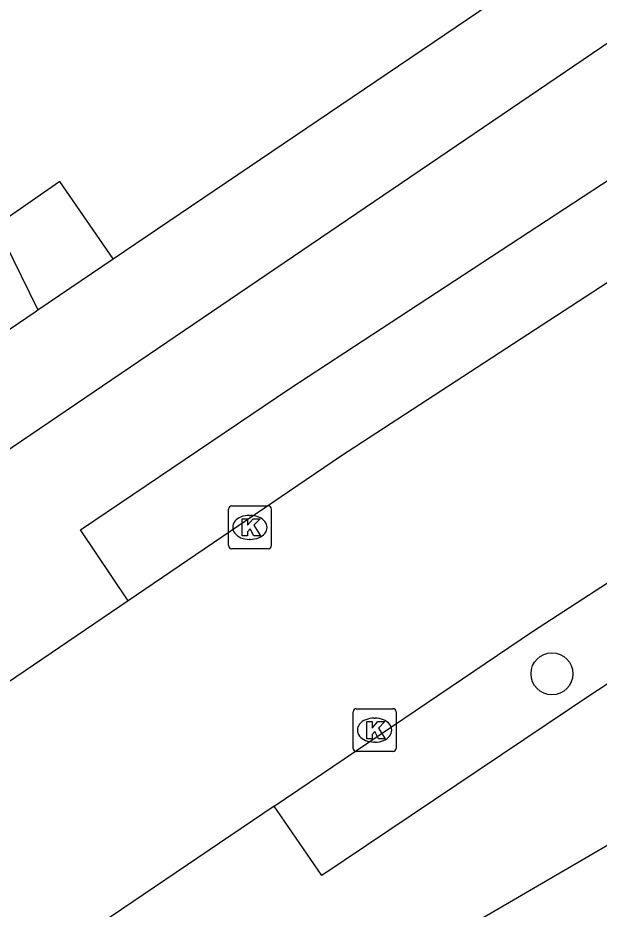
# Model space of a CAD drawing. Extents: x 160037 to 160839, y 385326 to 386441.
# Drawn here: x 160319.39 to 160332.95, y 386009.62 to 386030.43 of the extents above; entities that cross this region are included whole.
import ezdxf

# ---------------------------------------------------------------- set-up
doc = ezdxf.new("R2010")
doc.units = 0
for name, color, linetype in [('IMGEO_Boom', 7, 'Continuous'), ('IMGEO_Kolk', 7, 'Continuous'), ('IMGEO_Pand', 7, 'Continuous'), ('IMGEO_Rijbaan_lokaal_open', 7, 'Continuous'), ('IMGEO_Voetpad_open', 7, 'Continuous')]:
    doc.layers.add(name, color=color, linetype=linetype)

msp = doc.modelspace()

# ---------------------------------------------------------------- linework, layer by layer
at = {"layer": 'IMGEO_Boom'}
msp.add_circle((160331.853, 386015.117), 0.489, dxfattribs=at)
at = {"layer": 'IMGEO_Kolk'}
for p, q in [((160324.305, 386018.109), (160324.305, 386018.961)), ((160324.38, 386019.035), (160325.232, 386019.035)), ((160325.306, 386018.961), (160325.306, 386018.109)), ((160324.793, 386018.815), (160324.818, 386018.815)), ((160324.816, 386018.255), (160324.791, 386018.255)), ((160325.232, 386018.035), (160324.38, 386018.035)), ((160327.214, 386013.377), (160327.214, 386014.229)), ((160327.289, 386014.303), (160328.141, 386014.303)), ((160328.215, 386014.229), (160328.215, 386013.377)), ((160327.702, 386014.083), (160327.727, 386014.083)), ((160327.725, 386013.523), (160327.7, 386013.523)), ((160328.141, 386013.303), (160327.289, 386013.303))]:
    msp.add_line(p, q, dxfattribs=at)
for points in [[(160324.305, 386018.109), (160324.305, 386018.961)], [(160324.38, 386019.035), (160325.232, 386019.035)], [(160325.306, 386018.961), (160325.306, 386018.109)], [(160324.626, 386018.735), (160324.749, 386018.735), (160324.749, 386018.584), (160324.879, 386018.735), (160325.043, 386018.735), (160324.897, 386018.584), (160325.05, 386018.335), (160324.898, 386018.335), (160324.813, 386018.499), (160324.749, 386018.432), (160324.749, 386018.335), (160324.626, 386018.335), (160324.626, 386018.735)], [(160325.232, 386018.035), (160324.38, 386018.035)], [(160327.214, 386013.377), (160327.214, 386014.229)], [(160327.289, 386014.303), (160328.141, 386014.303)], [(160328.215, 386014.229), (160328.215, 386013.377)], [(160327.535, 386014.003), (160327.658, 386014.003), (160327.658, 386013.852), (160327.788, 386014.003), (160327.952, 386014.003), (160327.806, 386013.852), (160327.959, 386013.603), (160327.807, 386013.603), (160327.722, 386013.767), (160327.658, 386013.7), (160327.658, 386013.603), (160327.535, 386013.603), (160327.535, 386014.003)], [(160328.141, 386013.303), (160327.289, 386013.303)]]:
    msp.add_lwpolyline(points, dxfattribs=at)
for centre, start, end in [((160324.382, 386018.959), 91.552, 178.448), ((160324.382, 386018.959), 91.552, 178.448), ((160325.23, 386018.959), 1.552, 88.448), ((160325.23, 386018.959), 1.552, 88.448), ((160324.382, 386018.111), 181.552, 268.448), ((160324.382, 386018.111), 181.552, 268.448), ((160325.23, 386018.111), 271.552, 358.448), ((160325.23, 386018.111), 271.552, 358.448), ((160327.291, 386014.227), 91.552, 178.448), ((160327.291, 386014.227), 91.552, 178.448), ((160328.139, 386014.227), 1.552, 88.448), ((160328.139, 386014.227), 1.552, 88.448), ((160327.291, 386013.379), 181.552, 268.448), ((160327.291, 386013.379), 181.552, 268.448), ((160328.139, 386013.379), 271.552, 358.448), ((160328.139, 386013.379), 271.552, 358.448)]:
    msp.add_arc(centre, 0.0765, start, end, dxfattribs=at)
for centre, major_axis, ratio, start_param, end_param in [((160324.792, 386018.535), (-0.387, 0.002), 0.722429, 4.712389, 7.853982), ((160324.817, 386018.535), (-0.39, 0.002), 0.717154, 1.570796, 4.712389), ((160327.701, 386013.803), (-0.387, 0.002), 0.722429, 4.712389, 7.853982), ((160327.726, 386013.803), (-0.39, 0.002), 0.717154, 1.570796, 4.712389)]:
    msp.add_ellipse(centre, major_axis=major_axis, ratio=ratio, start_param=start_param, end_param=end_param, dxfattribs=at)
at = {"layer": 'IMGEO_Pand'}
for points in [[(160321.617, 386024.801), (160323.443, 386026.038), (160331.231, 386031.313), (160342.054, 386038.664)], [(160367.528, 386031.149), (160349.208, 386020.473), (160347.207, 386019.307), (160342.423, 386016.519), (160340.422, 386015.352), (160335.638, 386012.565), (160333.636, 386011.398), (160327.941, 386008.079)], [(160321.617, 386024.801), (160320.375, 386026.606), (160318.884, 386025.58), (160319.86, 386023.609)], [(160312.523, 386018.623), (160319.794, 386023.564), (160319.86, 386023.609)]]:
    msp.add_lwpolyline(points, dxfattribs=at)
at = {"layer": 'IMGEO_Rijbaan_lokaal_open'}
for points in [[(160342.374, 386030.107), (160336.508, 386026.434), (160326.919, 386020.186), (160321.966, 386016.821)], [(160325.372, 386012.025), (160331.402, 386016.101), (160340.408, 386021.957)], [(160321.966, 386016.821), (160316.138, 386012.864)], [(160325.372, 386012.025), (160320.294, 386008.593)]]:
    msp.add_lwpolyline(points, dxfattribs=at)
at = {"layer": 'IMGEO_Voetpad_open'}
for points in [[(160343.316, 386039.594), (160344.638, 386037.648), (160289.221, 386000), (160275.764, 385990.858), (160274.499, 385992.721)], [(160321.966, 386016.821), (160320.852, 386018.476), (160325.737, 386021.773), (160334.72, 386027.657), (160341.308, 386031.767), (160342.374, 386030.107)], [(160319.86, 386023.609), (160321.617, 386024.801)], [(160341.428, 386020.346), (160332.598, 386014.517), (160332.235, 386014.273), (160326.484, 386010.41), (160325.372, 386012.025)]]:
    msp.add_lwpolyline(points, dxfattribs=at)

doc.saveas('drawing.dxf')
